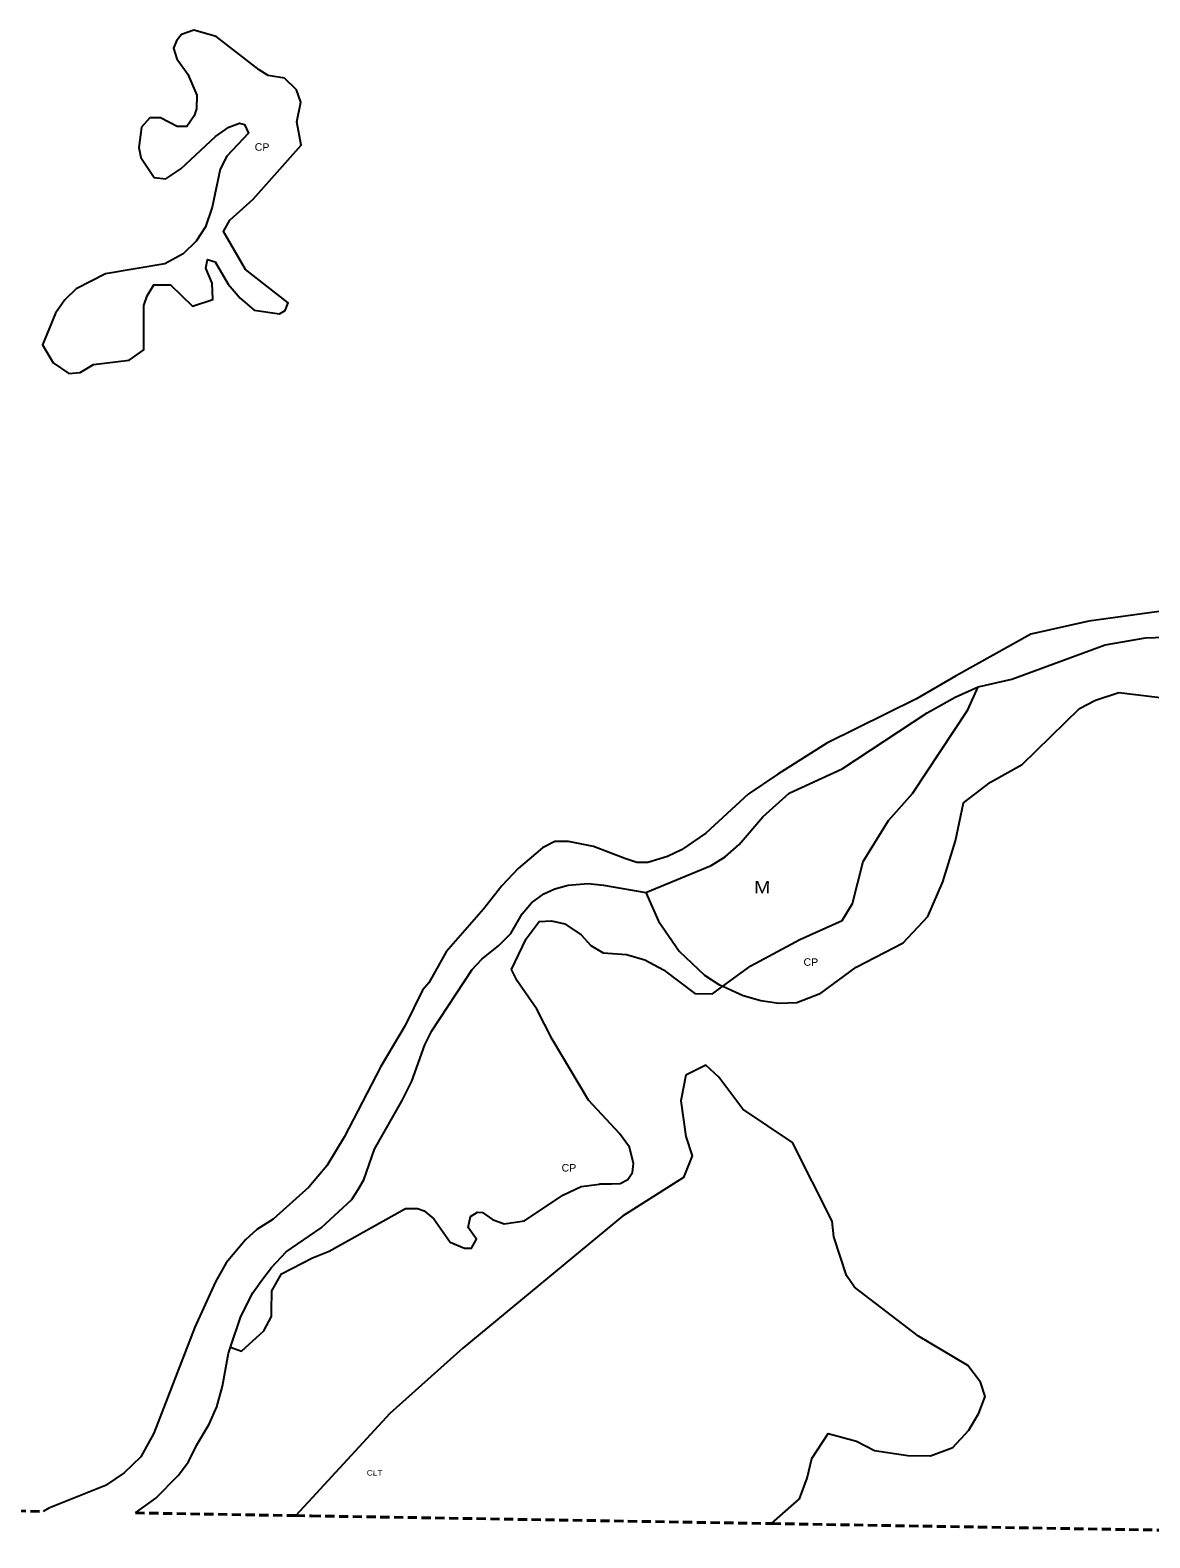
# Model space of a CAD drawing. Extents: x 713589 to 726391, y 7177764 to 7191819.
# Drawn here: x 722423 to 723375, y 7177804 to 7179086 of the extents above; entities that cross this region are included whole.
import ezdxf
from ezdxf.enums import TextEntityAlignment as Align

# ---------------------------------------------------------------- set-up
doc = ezdxf.new("R2010")
doc.units = 0
doc.header["$LTSCALE"] = 2.6
doc.linetypes.add('MEDIUM_DASHED', pattern=[4.5, 3, -1.5])
doc.layers.add('63', color=7, linetype='Continuous', lineweight=25)

msp = doc.modelspace()

# ---------------------------------------------------------------- linework, layer by layer
at = {"layer": '63', "linetype": 'MEDIUM_DASHED', "lineweight": 40}
for p, q in [((722283.35, 7177828.88), (722434.67, 7177826.35)), ((722513.04, 7177825.04), (722649.28, 7177822.75)), ((723053.86, 7177815.97), (723775.87, 7177803.87))]:
    msp.add_line(p, q, dxfattribs=at)
at = {"layer": '63'}
msp.add_lwpolyline([(722442.95, 7178802.69), (722456.37, 7178793.65), (722465.96, 7178794.47), (722477.46, 7178801.31), (722507.59, 7178805.14), (722520.2, 7178813.9), (722520.2, 7178851.43), (722522.94, 7178859.64), (722528.7, 7178868.95), (722542.67, 7178869.23), (722561.56, 7178850.87), (722578.82, 7178856.62), (722578.27, 7178870.59), (722572.8, 7178883.19), (722574.17, 7178890.58), (722580.74, 7178888.66), (722591.97, 7178869.76), (722602.1, 7178857.71), (722613.88, 7178847.57), (722635.51, 7178844.55), (722640.17, 7178847.29), (722642.91, 7178853.87), (722606.49, 7178882.08), (722587.87, 7178914.41), (722593.35, 7178923.99), (722613.08, 7178941.79), (722653.9, 7178987.8), (722650.34, 7179007.8), (722653.63, 7179024.5), (722650.07, 7179034.91), (722639.67, 7179044.77), (722625.97, 7179046.97), (722618.3, 7179051.9), (722581.61, 7179080.12), (722562.71, 7179085.6), (722552.3, 7179082.04), (722547.92, 7179076.57), (722545.45, 7179070.27), (722548.19, 7179061.23), (722557.5, 7179048.08), (722565.16, 7179030.27), (722564.89, 7179018.77), (722562.97, 7179012.74), (722556.67, 7179003.71), (722548.45, 7179003.71), (722534.21, 7179011.11), (722525.17, 7179011.11), (722518.05, 7179003.17), (722515.85, 7178985.91), (722517.49, 7178977.42), (722528.99, 7178960.44), (722538.85, 7178959.07), (722551.73, 7178967.83), (722581.04, 7178995.21), (722592.27, 7179003.15), (722601.59, 7179006.44), (722605.69, 7179005.34), (722609.25, 7178997.94), (722590.62, 7178978.5), (722585.14, 7178967.55), (722578.29, 7178935.23), (722572.53, 7178918.52), (722564.59, 7178906.2), (722553.63, 7178895.52), (722538.01, 7178887.03), (722487.62, 7178878.55), (722462.69, 7178865.68), (722453.1, 7178856.37), (722445.15, 7178845.14), (722439.95, 7178832.54), (722433.92, 7178818.03)], close=True, dxfattribs=at)
for points in [[(723399.9, 7178593.7), (723323.5, 7178583.2), (723274.37, 7178572.24), (723210.3, 7178536.41), (723177.22, 7178517.06), (723100.95, 7178479.45), (723059.24, 7178453.18), (723034.08, 7178436.09), (722998.1, 7178402.84), (722977.16, 7178388.81), (722965.39, 7178383.22), (722948.59, 7178378.14), (722939.35, 7178377.98), (722929.05, 7178381.42), (722902.45, 7178391.73), (722881.07, 7178395.97), (722869.62, 7178395.92), (722859.2, 7178390.46), (722838.51, 7178372.78), (722824.55, 7178358.09), (722808.95, 7178338.33), (722777.17, 7178301.97), (722762.39, 7178275.71), (722757.17, 7178269.35), (722742.41, 7178239.5), (722721.68, 7178204.44), (722690.52, 7178144.51), (722675.87, 7178120.09), (722660.39, 7178101.91), (722630.14, 7178074.76), (722616.34, 7178065.89), (722606.57, 7178057.14), (722590.25, 7178037.72), (722581.09, 7178021.4), (722563.64, 7177982.97), (722528.54, 7177892.98), (722517.5, 7177872.8), (722503.52, 7177859.23), (722487.45, 7177848.45), (722439.35, 7177828.96), (722434.67, 7177826.35)], [(723012.37, 7178272.77), (723023.37, 7178267.83), (723029.64, 7178265.02), (723044.71, 7178260.65), (723060.03, 7178258.46), (723075.28, 7178258.86), (723095.84, 7178266.87), (723125.91, 7178288.91), (723165.72, 7178309.83), (723186.6, 7178332.17), (723199.39, 7178361.51), (723210.21, 7178396.49), (723216.97, 7178428.71), (723240.02, 7178446.18), (723266.85, 7178461.21), (723315.8, 7178508.96), (723329.37, 7178516.04), (723349.12, 7178522.52), (723391.28, 7178517.5), (723409.86, 7178519.26), (723442, 7178535.47), (723478.86, 7178567.6), (723498.03, 7178580.59)], [(723258.04, 7178533.73), (723337.55, 7178562.98), (723371.79, 7178568.99), (723413.09, 7178570.42), (723447.68, 7178575.47), (723484.35, 7178578.07), (723498.03, 7178580.59)], [(722947.03, 7178352.44), (723002.45, 7178375.32), (723014.43, 7178382.88), (723026.23, 7178393.42), (723046.47, 7178416.83), (723068.79, 7178436.9), (723113.77, 7178457.52), (723186.29, 7178505.36), (723210.02, 7178518.54), (723229.47, 7178527.43), (723258.04, 7178533.73)], [(723012.37, 7178272.77), (723036.26, 7178290.26), (723077.83, 7178312.66), (723113.81, 7178328.57), (723122.66, 7178343.02), (723131.8, 7178378.98), (723153.33, 7178413.77), (723173.68, 7178436.76), (723220.87, 7178507.8), (723229.47, 7178527.43)], [(722822.03, 7178307.37), (722832.23, 7178317.55), (722841.93, 7178334.3), (722849.65, 7178343.8), (722860.25, 7178351.44), (722869.6, 7178355.65), (722881.02, 7178358.84), (722897.8, 7178360.19), (722910.85, 7178358.83), (722947.03, 7178352.44)], [(722947.03, 7178352.44), (722957.71, 7178328.19), (722975.38, 7178302.6), (722996.74, 7178282.09), (723009.09, 7178274.24), (723012.37, 7178272.77)], [(722593.72, 7177966.09), (722603.09, 7177962.62), (722622.25, 7177979.72), (722628.74, 7177992.1), (722628.81, 7177996.83), (722629.04, 7178013.92), (722637.3, 7178028.36), (722663.54, 7178041.92), (722677.7, 7178047.52), (722742.57, 7178083.77), (722752.89, 7178083.76), (722758.49, 7178081.99), (722766.74, 7178075.21), (722780.59, 7178055.16), (722792.68, 7178050.15), (722798.87, 7178050.14), (722803, 7178057.81), (722795.93, 7178067.83), (722797.99, 7178076.97), (722803.89, 7178080.81), (722808.02, 7178080.51), (722816.57, 7178074.61), (722826.59, 7178070.78), (722843.69, 7178073.43), (722876.42, 7178095.24), (722892.05, 7178102.6), (722907.68, 7178104.66), (722907.85, 7178104.73), (722917.77, 7178104.87), (722925.26, 7178104.97), (722931.65, 7178108.4), (722935.51, 7178114.52), (722936.42, 7178122.01), (722932.94, 7178135.91), (722924.44, 7178147.7), (722898.22, 7178176.07), (722867.32, 7178227.79), (722854.2, 7178253.35), (722837.56, 7178277.48), (722832.65, 7178286.93), (722845.21, 7178313.14), (722856.17, 7178327.93), (722866.85, 7178328.48), (722878.08, 7178325.73), (722892.05, 7178316.42), (722900.26, 7178307.38), (722910.67, 7178301.08), (722930.39, 7178299.7), (722946, 7178295.32), (722961.88, 7178286.82), (722988.72, 7178266.55), (723003.62, 7178266.36), (723012.37, 7178272.77)], [(722593.72, 7177966.09), (722602.49, 7177992.16), (722612.71, 7178012.25), (722620.59, 7178022.87), (722628.63, 7178033.7), (722641.25, 7178047.02), (722671.05, 7178067.36), (722697.1, 7178091.51), (722702.25, 7178100.12), (722707.17, 7178108.34), (722716.28, 7178134.16), (722739.75, 7178175.62), (722747.88, 7178192.18), (722759.01, 7178223.01), (722764.87, 7178234.99), (722799.39, 7178287.04), (722807.62, 7178295.93), (722822.03, 7178307.37)], [(723053.86, 7177815.97), (723077.65, 7177837.05), (723084.22, 7177854.58), (723088.06, 7177871.29), (723102.04, 7177892.65), (723126.14, 7177886.07), (723141.47, 7177878.12), (723169.69, 7177873.74), (723188.86, 7177873.46), (723208.03, 7177880.58), (723221.46, 7177895.36), (723230.22, 7177909.88), (723235.43, 7177924.12), (723231.6, 7177936.17), (723220.65, 7177950.42), (723178.75, 7177975.35), (723124.25, 7178017), (723117.68, 7178026.86), (723106.73, 7178059.73), (723105.36, 7178073.15), (723071.69, 7178139.99), (723029.51, 7178168.21), (723008.97, 7178195.6), (722998.02, 7178205.74), (722981.04, 7178197.25), (722976.65, 7178175.34), (722981.03, 7178144.94), (722986.23, 7178128.5), (722979.1, 7178110.15), (722927.05, 7178077.3), (722791.45, 7177965.03), (722729.26, 7177909.71), (722666.6, 7177841.58), (722649.28, 7177822.75)], [(722513.04, 7177825.04), (722530.31, 7177837.51), (722549.43, 7177856.93), (722558.18, 7177868.37), (722565.3, 7177882.96), (722575.63, 7177900.4), (722582.19, 7177915.29), (722587.02, 7177932.68), (722592.01, 7177961), (722593.72, 7177966.09)]]:
    msp.add_lwpolyline(points, dxfattribs=at)
at = {"layer": '63', "linetype": 'MEDIUM_DASHED', "lineweight": 40}
msp.add_lwpolyline([(722649.28, 7177822.75), (722662.69, 7177822.53), (723053.86, 7177815.97)], dxfattribs=at)

# ---------------------------------------------------------------- texts
at = {"layer": '63'}
for s, height, width, p in [('CP', 6.4, 1.05, (722620.6, 7178983.04)), ('M', 10.4, 1.2, (723045.81, 7178351.81)), ('CP', 6.4, 1.05, (723087.19, 7178290.15)), ('CP', 6.4, 1.05, (722881.52, 7178115.25)), ('CLT', 4.64, 1.15, (722716.37, 7177856.74))]:
    msp.add_text(s, height=height, rotation=359.062, dxfattribs=dict(at, width=width)).set_placement(p, align=Align.CENTER)

doc.saveas('drawing.dxf')
